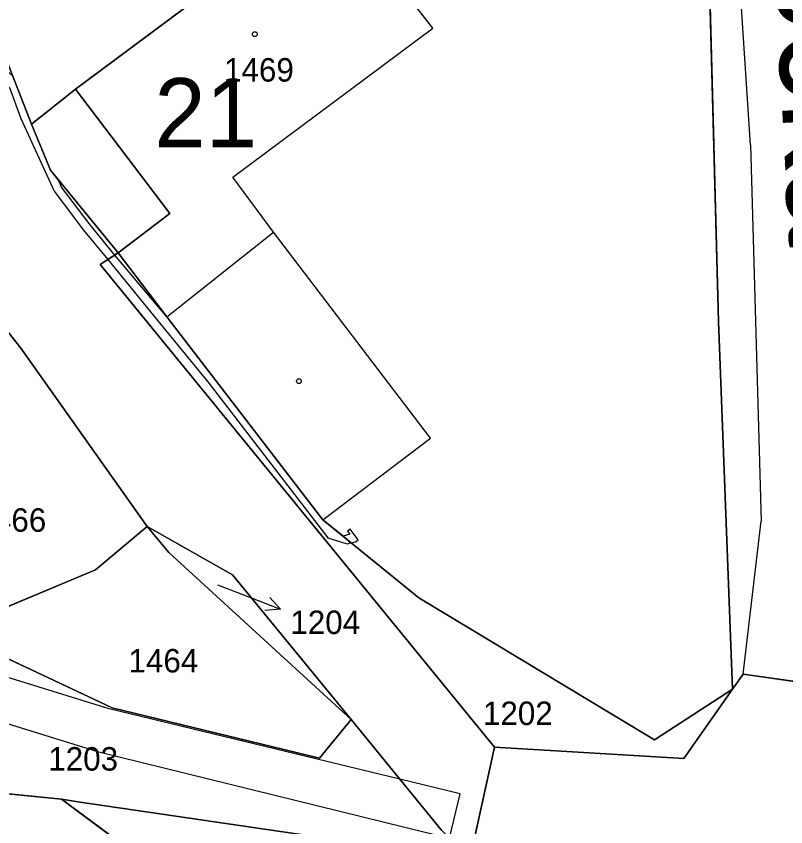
# Model space of a CAD drawing. Extents: x -689422 to -685210, y -987725 to -982160.
# Drawn here: x -687485.6 to -687429.9, y -985197.4 to -985138.7 of the extents above; entities that cross this region are included whole.
import ezdxf

# ---------------------------------------------------------------- set-up
doc = ezdxf.new("R2010")
doc.units = 0
for name, color, linetype in [('KN_Budovy', 7, 'Continuous'), ('KN_Budovy_cisla_domovni', 7, 'Continuous'), ('KN_Hranice_parcel', 7, 'Continuous'), ('KN_Hranice_parcel_vnitrni_kresba', 7, 'Continuous'), ('KN_Parcelni cisla', 7, 'Continuous'), ('KN_Parcelni cisla_sipky', 7, 'Continuous'), ('KN_Polygon parcely', 7, 'Continuous'), ('KN_Popisy_pomistni nazvy nazvy ulic', 7, 'Continuous'), ('KN_POZEMKY_OSTATNI PLOCHA', 7, 'Continuous'), ('KN_POZEMKY_ZAHRADA', 7, 'Continuous'), ('KN_POZEMKY_ZASTAVENA PLOCHA', 7, 'Continuous'), ('KN_VYUZITI_16_ostatni plocha_silnice', 7, 'Continuous'), ('KN_VYUZITI_17_ostatni plocha_ostatni komunikace', 7, 'Continuous'), ('KN_VYUZITI_26_ostatni plocha_jina plocha', 7, 'Continuous'), ('KN_Věcná břemena k části', 7, 'Continuous'), ('KN_Značky budov', 7, 'Continuous')]:
    doc.layers.add(name, color=color, linetype=linetype)

msp = doc.modelspace()

# ---------------------------------------------------------------- linework, layer by layer
at = {"layer": 'KN_Budovy'}
msp.add_lwpolyline([(-687469.95, -985150.35), (-687455.45, -985139.56), (-687462.77, -985130.13), (-687481.33, -985143.96), (-687474.51, -985152.97), (-687478.24, -985155.83), (-687474.73, -985160.47), (-687467, -985154.32)], close=True, dxfattribs=at)
at = {"layer": 'KN_Hranice_parcel'}
for p, q in [((-687469.96, -985179.14), (-687476.15, -985175.65)), ((-687461.38, -985189.63), (-687469.96, -985179.14)), ((-687454.85, -985197.61), (-687461.38, -985189.63)), ((-687452.77, -985199.74), (-687451, -985191.64)), ((-687496.51, -985193.97), (-687482.36, -985195.41))]:
    msp.add_line(p, q, dxfattribs=at)
for points in [[(-687435.64, -985127.83), (-687434.78, -985160.79), (-687433.75, -985187.44)], [(-687498.39, -985128.96), (-687486.24, -985142.11), (-687484.53, -985146.5)], [(-687484.53, -985146.5), (-687481.33, -985143.96), (-687462.77, -985130.13), (-687459.26, -985128.6)], [(-687478.24, -985155.83), (-687483.15, -985149.84), (-687484.53, -985146.5)], [(-687451, -985191.64), (-687479.55, -985156.68), (-687478.24, -985155.83)], [(-687433.75, -985187.44), (-687439.4, -985191.1), (-687442.25, -985189.38), (-687456.47, -985180.81), (-687463.42, -985175.17), (-687474.73, -985160.47), (-687478.24, -985155.83)], [(-687476.15, -985175.65), (-687485.3, -985162.72), (-687487.9, -985159.44)], [(-687476.15, -985175.65), (-687479.89, -985178.78), (-687490.49, -985183.23)], [(-687476.15, -985175.65), (-687474.57, -985177.53), (-687461.38, -985189.63)], [(-687461.38, -985189.63), (-687463.66, -985192.44), (-687478.69, -985188.79), (-687490.49, -985183.23)], [(-687433.75, -985187.44), (-687432.98, -985186.35), (-687420.45, -985188.12)], [(-687433.75, -985187.44), (-687437.29, -985192.45), (-687451, -985191.64)], [(-687482.36, -985195.41), (-687467.08, -985206.71), (-687455.88, -985213.89), (-687456.07, -985214.2)], [(-687482.36, -985195.41), (-687481, -985195.61), (-687462.52, -985198.31), (-687455.3, -985199.67)]]:
    msp.add_lwpolyline(points, dxfattribs=at)
at = {"layer": 'KN_Hranice_parcel_vnitrni_kresba'}
for p, q in [((-687432.44, -985148.01), (-687436.15, -985092.19)), ((-687455.45, -985139.56), (-687462.77, -985130.13)), ((-687469.95, -985150.35), (-687455.45, -985139.56)), ((-687474.51, -985152.97), (-687481.33, -985143.96)), ((-687432.44, -985148.01), (-687431.69, -985175.26)), ((-687467, -985154.32), (-687469.95, -985150.35)), ((-687478.24, -985155.83), (-687474.51, -985152.97)), ((-687474.73, -985160.47), (-687467, -985154.32)), ((-687455.63, -985169.26), (-687467, -985154.32)), ((-687463.42, -985175.17), (-687455.63, -985169.26)), ((-687432.98, -985186.35), (-687431.69, -985175.26))]:
    msp.add_line(p, q, dxfattribs=at)
at = {"layer": 'KN_Parcelni cisla_sipky'}
for p, q in [((-687471.05, -985179.87), (-687469.3, -985180.55)), ((-687469.3, -985180.55), (-687466.498, -985181.625)), ((-687466.498, -985181.625), (-687467.254, -985180.799)), ((-687466.498, -985181.625), (-687467.613, -985181.734))]:
    msp.add_line(p, q, dxfattribs=at)
at = {"layer": 'KN_Polygon parcely'}
for points in [[(-687445.69, -985004.82), (-687442.55, -985045.26), (-687441.15, -985063.24), (-687440.23, -985074.77), (-687438.55, -985095.7), (-687438.15, -985100.69), (-687436.77, -985117.94), (-687436.6, -985120.07), (-687435.96, -985124.04), (-687435.64, -985127.83), (-687434.78, -985160.79), (-687433.75, -985187.44), (-687432.98, -985186.35), (-687420.45, -985188.12)], [(-687452.77, -985199.74), (-687451, -985191.64), (-687479.55, -985156.68), (-687478.24, -985155.83), (-687483.15, -985149.84), (-687484.53, -985146.5), (-687486.24, -985142.11), (-687498.39, -985128.96), (-687499.29, -985125.6), (-687505.61, -985119.92), (-687515.93, -985110.64), (-687519.79, -985107.17), (-687530.18, -985097.82), (-687547.85, -985082.73)], [(-687545.22, -985101.04), (-687533.51, -985110), (-687529.47, -985113.51), (-687525.18, -985117.42), (-687515.52, -985126.77), (-687512.44, -985129.75), (-687501.92, -985141.73), (-687487.9, -985159.44), (-687485.3, -985162.72), (-687476.15, -985175.65), (-687469.96, -985179.14), (-687461.38, -985189.63), (-687454.85, -985197.61)], [(-687234.71, -985189.6), (-687258.83, -985190.49), (-687268.63, -985190.87), (-687296.49, -985192.06), (-687304.61, -985191.75), (-687314.02, -985190.66), (-687323.97, -985190.13), (-687353.85, -985191.9), (-687364.63, -985193.12), (-687375.68, -985193.14), (-687410.24, -985195.49), (-687415.42, -985195.84), (-687418.08, -985196.02), (-687420.45, -985188.12), (-687432.98, -985186.35), (-687433.75, -985187.44), (-687437.29, -985192.45), (-687451, -985191.64), (-687452.77, -985199.74)]]:
    msp.add_lwpolyline(points, dxfattribs=at)
for points in [[(-687477.82, -985079.87), (-687478.46, -985083.17), (-687478.74, -985084.59), (-687487.2, -985098.53), (-687496.1, -985107.65), (-687501.42, -985117.68), (-687501.06, -985119.02), (-687495.2, -985117.45), (-687494.29, -985120.83), (-687493.43, -985124.03), (-687492.53, -985127.39), (-687498.39, -985128.96), (-687486.24, -985142.11), (-687484.53, -985146.5), (-687481.33, -985143.96), (-687462.77, -985130.13), (-687459.26, -985128.6), (-687460.82, -985121.04), (-687463.05, -985110.27), (-687466.89, -985098.33), (-687473.31, -985078.4), (-687473.98, -985076.31)], [(-687452.87, -985127.57), (-687459.26, -985128.6), (-687462.77, -985130.13), (-687481.33, -985143.96), (-687484.53, -985146.5), (-687483.15, -985149.84), (-687478.24, -985155.83), (-687474.73, -985160.47), (-687463.42, -985175.17), (-687456.47, -985180.81), (-687442.25, -985189.38), (-687439.4, -985191.1), (-687433.75, -985187.44), (-687434.78, -985160.79), (-687435.64, -985127.83)], [(-687456.47, -985180.81), (-687463.42, -985175.17), (-687474.73, -985160.47), (-687478.24, -985155.83), (-687479.55, -985156.68), (-687451, -985191.64), (-687437.29, -985192.45), (-687433.75, -985187.44), (-687439.4, -985191.1), (-687442.25, -985189.38)], [(-687488.12, -985159.92), (-687486.82, -985164.22), (-687487.38, -985167.37), (-687488.4, -985169.09), (-687490.1, -985170.77), (-687493.71, -985172.07), (-687494.16, -985173.05), (-687497.3, -985179.87), (-687494.5, -985181.25), (-687490.49, -985183.23), (-687479.89, -985178.78), (-687476.15, -985175.65), (-687485.3, -985162.72), (-687487.9, -985159.44)], [(-687476.15, -985175.65), (-687479.89, -985178.78), (-687490.49, -985183.23), (-687478.69, -985188.79), (-687463.66, -985192.44), (-687461.38, -985189.63), (-687474.57, -985177.53)], [(-687476.15, -985175.65), (-687474.57, -985177.53), (-687461.38, -985189.63), (-687469.96, -985179.14)], [(-687482.36, -985195.41), (-687481, -985195.61), (-687462.52, -985198.31), (-687455.3, -985199.67), (-687449.42, -985201.95), (-687452.77, -985199.74), (-687454.85, -985197.61), (-687461.38, -985189.63), (-687463.66, -985192.44), (-687478.69, -985188.79), (-687490.49, -985183.23), (-687497.78, -985185.06), (-687504.67, -985185.84), (-687515.26, -985183.53), (-687496.51, -985193.97)], [(-687488.82, -985201.7), (-687471.24, -985213.23), (-687459.96, -985220.36), (-687456.07, -985214.2), (-687455.88, -985213.89), (-687467.08, -985206.71), (-687482.36, -985195.41), (-687496.51, -985193.97)], [(-687467.08, -985206.71), (-687455.88, -985213.89), (-687456.07, -985214.2), (-687455.43, -985214.6), (-687449.6, -985204.99), (-687448.9, -985203.84), (-687455.3, -985199.67), (-687462.52, -985198.31), (-687481, -985195.61), (-687482.36, -985195.41)]]:
    msp.add_lwpolyline(points, close=True, dxfattribs=at)
at = {"layer": 'KN_POZEMKY_OSTATNI PLOCHA'}
for p, q in [((-687434.78, -985160.79), (-687435.64, -985127.83)), ((-687486.24, -985142.11), (-687484.53, -985146.5)), ((-687484.53, -985146.5), (-687483.15, -985149.84)), ((-687483.15, -985149.84), (-687478.24, -985155.83)), ((-687478.24, -985155.83), (-687479.55, -985156.68)), ((-687479.55, -985156.68), (-687478.24, -985155.83)), ((-687478.24, -985155.83), (-687474.73, -985160.47)), ((-687479.55, -985156.68), (-687451, -985191.64)), ((-687451, -985191.64), (-687479.55, -985156.68)), ((-687487.9, -985159.44), (-687485.3, -985162.72)), ((-687485.3, -985162.72), (-687487.9, -985159.44)), ((-687474.73, -985160.47), (-687463.42, -985175.17)), ((-687433.75, -985187.44), (-687434.78, -985160.79)), ((-687485.3, -985162.72), (-687476.15, -985175.65)), ((-687476.15, -985175.65), (-687485.3, -985162.72)), ((-687463.42, -985175.17), (-687456.47, -985180.81)), ((-687479.89, -985178.78), (-687476.15, -985175.65)), ((-687476.15, -985175.65), (-687479.89, -985178.78)), ((-687476.15, -985175.65), (-687474.57, -985177.53)), ((-687469.96, -985179.14), (-687476.15, -985175.65)), ((-687476.15, -985175.65), (-687469.96, -985179.14)), ((-687474.57, -985177.53), (-687476.15, -985175.65)), ((-687474.57, -985177.53), (-687461.38, -985189.63)), ((-687461.38, -985189.63), (-687474.57, -985177.53)), ((-687490.49, -985183.23), (-687479.89, -985178.78)), ((-687479.89, -985178.78), (-687490.49, -985183.23)), ((-687461.38, -985189.63), (-687469.96, -985179.14)), ((-687469.96, -985179.14), (-687461.38, -985189.63)), ((-687456.47, -985180.81), (-687442.25, -985189.38)), ((-687478.69, -985188.79), (-687490.49, -985183.23)), ((-687490.49, -985183.23), (-687478.69, -985188.79)), ((-687432.98, -985186.35), (-687433.75, -985187.44)), ((-687433.75, -985187.44), (-687432.98, -985186.35)), ((-687420.45, -985188.12), (-687432.98, -985186.35)), ((-687432.98, -985186.35), (-687420.45, -985188.12)), ((-687439.4, -985191.1), (-687433.75, -985187.44)), ((-687433.75, -985187.44), (-687437.29, -985192.45)), ((-687437.29, -985192.45), (-687433.75, -985187.44)), ((-687463.66, -985192.44), (-687478.69, -985188.79)), ((-687478.69, -985188.79), (-687463.66, -985192.44)), ((-687442.25, -985189.38), (-687439.4, -985191.1)), ((-687461.38, -985189.63), (-687463.66, -985192.44)), ((-687463.66, -985192.44), (-687461.38, -985189.63)), ((-687454.85, -985197.61), (-687461.38, -985189.63)), ((-687461.38, -985189.63), (-687454.85, -985197.61)), ((-687451, -985191.64), (-687452.77, -985199.74)), ((-687452.77, -985199.74), (-687451, -985191.64)), ((-687437.29, -985192.45), (-687451, -985191.64)), ((-687451, -985191.64), (-687437.29, -985192.45)), ((-687496.51, -985193.97), (-687482.36, -985195.41)), ((-687482.36, -985195.41), (-687496.51, -985193.97)), ((-687482.36, -985195.41), (-687467.08, -985206.71)), ((-687481, -985195.61), (-687482.36, -985195.41)), ((-687462.52, -985198.31), (-687481, -985195.61))]:
    msp.add_line(p, q, dxfattribs=at)
at = {"layer": 'KN_POZEMKY_ZAHRADA'}
for p, q in [((-687462.77, -985130.13), (-687481.33, -985143.96)), ((-687484.53, -985146.5), (-687486.24, -985142.11)), ((-687481.33, -985143.96), (-687484.53, -985146.5))]:
    msp.add_line(p, q, dxfattribs=at)
at = {"layer": 'KN_POZEMKY_ZASTAVENA PLOCHA'}
for p, q in [((-687435.64, -985127.83), (-687434.78, -985160.79)), ((-687481.33, -985143.96), (-687462.77, -985130.13)), ((-687484.53, -985146.5), (-687481.33, -985143.96)), ((-687483.15, -985149.84), (-687484.53, -985146.5)), ((-687478.24, -985155.83), (-687483.15, -985149.84)), ((-687474.73, -985160.47), (-687478.24, -985155.83)), ((-687463.42, -985175.17), (-687474.73, -985160.47)), ((-687434.78, -985160.79), (-687433.75, -985187.44)), ((-687456.47, -985180.81), (-687463.42, -985175.17)), ((-687442.25, -985189.38), (-687456.47, -985180.81)), ((-687433.75, -985187.44), (-687439.4, -985191.1)), ((-687439.4, -985191.1), (-687442.25, -985189.38)), ((-687467.08, -985206.71), (-687482.36, -985195.41)), ((-687482.36, -985195.41), (-687481, -985195.61)), ((-687481, -985195.61), (-687462.52, -985198.31))]:
    msp.add_line(p, q, dxfattribs=at)
at = {"layer": 'KN_VYUZITI_16_ostatni plocha_silnice'}
for p, q in [((-687434.78, -985160.79), (-687435.64, -985127.83)), ((-687486.24, -985142.11), (-687484.53, -985146.5)), ((-687484.53, -985146.5), (-687483.15, -985149.84)), ((-687483.15, -985149.84), (-687478.24, -985155.83)), ((-687478.24, -985155.83), (-687479.55, -985156.68)), ((-687479.55, -985156.68), (-687451, -985191.64)), ((-687487.9, -985159.44), (-687485.3, -985162.72)), ((-687485.3, -985162.72), (-687487.9, -985159.44)), ((-687433.75, -985187.44), (-687434.78, -985160.79)), ((-687485.3, -985162.72), (-687476.15, -985175.65)), ((-687476.15, -985175.65), (-687485.3, -985162.72)), ((-687476.15, -985175.65), (-687479.89, -985178.78)), ((-687469.96, -985179.14), (-687476.15, -985175.65)), ((-687479.89, -985178.78), (-687490.49, -985183.23)), ((-687461.38, -985189.63), (-687469.96, -985179.14)), ((-687432.98, -985186.35), (-687433.75, -985187.44)), ((-687433.75, -985187.44), (-687432.98, -985186.35)), ((-687420.45, -985188.12), (-687432.98, -985186.35)), ((-687432.98, -985186.35), (-687420.45, -985188.12)), ((-687437.29, -985192.45), (-687433.75, -985187.44)), ((-687454.85, -985197.61), (-687461.38, -985189.63)), ((-687451, -985191.64), (-687452.77, -985199.74)), ((-687452.77, -985199.74), (-687451, -985191.64)), ((-687451, -985191.64), (-687437.29, -985192.45))]:
    msp.add_line(p, q, dxfattribs=at)
at = {"layer": 'KN_VYUZITI_17_ostatni plocha_ostatni komunikace'}
for p, q in [((-687496.51, -985193.97), (-687482.36, -985195.41)), ((-687482.36, -985195.41), (-687467.08, -985206.71))]:
    msp.add_line(p, q, dxfattribs=at)
at = {"layer": 'KN_VYUZITI_26_ostatni plocha_jina plocha'}
for p, q in [((-687479.55, -985156.68), (-687478.24, -985155.83)), ((-687478.24, -985155.83), (-687474.73, -985160.47)), ((-687451, -985191.64), (-687479.55, -985156.68)), ((-687474.73, -985160.47), (-687463.42, -985175.17)), ((-687463.42, -985175.17), (-687456.47, -985180.81)), ((-687479.89, -985178.78), (-687476.15, -985175.65)), ((-687476.15, -985175.65), (-687474.57, -985177.53)), ((-687476.15, -985175.65), (-687469.96, -985179.14)), ((-687474.57, -985177.53), (-687476.15, -985175.65)), ((-687474.57, -985177.53), (-687461.38, -985189.63)), ((-687461.38, -985189.63), (-687474.57, -985177.53)), ((-687490.49, -985183.23), (-687479.89, -985178.78)), ((-687469.96, -985179.14), (-687461.38, -985189.63)), ((-687456.47, -985180.81), (-687442.25, -985189.38)), ((-687478.69, -985188.79), (-687490.49, -985183.23)), ((-687490.49, -985183.23), (-687478.69, -985188.79)), ((-687439.4, -985191.1), (-687433.75, -985187.44)), ((-687433.75, -985187.44), (-687437.29, -985192.45)), ((-687463.66, -985192.44), (-687478.69, -985188.79)), ((-687478.69, -985188.79), (-687463.66, -985192.44)), ((-687442.25, -985189.38), (-687439.4, -985191.1)), ((-687461.38, -985189.63), (-687463.66, -985192.44)), ((-687463.66, -985192.44), (-687461.38, -985189.63)), ((-687461.38, -985189.63), (-687454.85, -985197.61)), ((-687437.29, -985192.45), (-687451, -985191.64)), ((-687482.36, -985195.41), (-687496.51, -985193.97)), ((-687481, -985195.61), (-687482.36, -985195.41)), ((-687462.52, -985198.31), (-687481, -985195.61))]:
    msp.add_line(p, q, dxfattribs=at)
at = {"layer": 'KN_Věcná břemena k části'}
msp.add_lwpolyline([(-687494.01, -985138.1), (-687491.13, -985139.16), (-687486.12, -985143.85), (-687485.29, -985146.1), (-687482.88, -985151.36), (-687480.76, -985154.18), (-687479, -985156.32), (-687478.49, -985155.99), (-687480.28, -985153.8), (-687482.34, -985151.08), (-687482.56, -985150.56), (-687483.15, -985149.84), (-687484.53, -985146.5), (-687485.88, -985143.03), (-687490.82, -985138.63)], dxfattribs=at)
for points in [[(-687478.49, -985155.99), (-687479, -985156.32), (-687475.37, -985160.75), (-687471.76, -985165.16), (-687463.06, -985176.47), (-687461.67, -985176.9), (-687461.39, -985176.82), (-687461.95, -985176.36), (-687463.42, -985175.17), (-687474.73, -985160.47)], [(-687461.95, -985176.36), (-687461.39, -985176.82), (-687461.05, -985176.75), (-687460.86, -985176.61), (-687461.45, -985175.85), (-687461.64, -985175.99), (-687461.48, -985176.2)], [(-687494.13, -985184.14), (-687497.78, -985185.06), (-687500.86, -985185.41), (-687479.75, -985191.95), (-687454.25, -985198.22), (-687454.85, -985197.61), (-687457.84, -985193.96), (-687478.9, -985188.86)], [(-687454.25, -985198.22), (-687453.48, -985195.02), (-687457.84, -985193.96), (-687454.85, -985197.61)]]:
    msp.add_lwpolyline(points, close=True, dxfattribs=at)
at = {"layer": 'KN_Značky budov'}
for centre in [(-687468.347, -985139.989), (-687465.157, -985165.119)]:
    msp.add_circle(centre, 0.175, dxfattribs=at)

# ---------------------------------------------------------------- texts
at = {"layer": 'KN_Budovy_cisla_domovni'}
msp.add_text('21', height=5, dxfattribs=at).set_placement((-687475.623, -985148.174))
at = {"layer": 'KN_Parcelni cisla'}
for s, p in [('1469', (-687470.58, -985143.42)), ('1466', (-687488.51, -985176.03)), ('1204', (-687465.78, -985183.438)), ('1464', (-687477.5, -985186.22)), ('1202', (-687451.83, -985190.03)), ('1203', (-687483.31, -985193.33))]:
    msp.add_text(s, height=1.7, dxfattribs=at).set_placement(p)
at = {"layer": 'KN_Popisy_pomistni nazvy nazvy ulic'}
msp.add_text('Liberecká', height=7.5, rotation=273, dxfattribs=at).set_placement((-687431.908, -985112.014))

doc.saveas('drawing.dxf')
